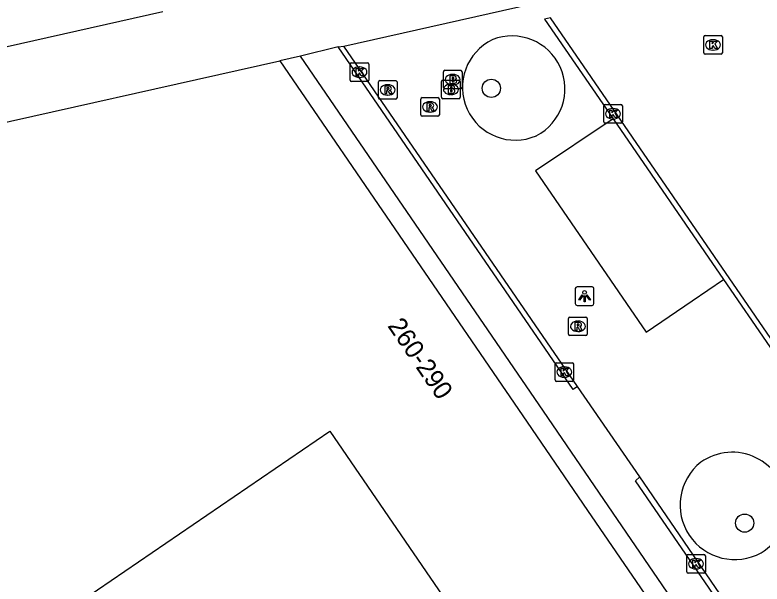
# Model space of a CAD drawing. Extents: x 155275 to 156263, y 382654 to 383635.
# Drawn here: x 155842.67 to 155882.78, y 383153.11 to 383183.7 of the extents above; entities that cross this region are included whole.
import ezdxf

# ---------------------------------------------------------------- set-up
doc = ezdxf.new("R2010")
doc.units = 0
for name, color, linetype in [('IMGEO_Boom', 7, 'Continuous'), ('IMGEO_Brandkraan', 7, 'Continuous'), ('IMGEO_Kolk', 7, 'Continuous'), ('IMGEO_Lichtpunt', 7, 'Continuous'), ('IMGEO_Pand', 7, 'Continuous'), ('IMGEO_Pand_nummerreeks', 7, 'Continuous'), ('IMGEO_Pand_overbouw', 7, 'Continuous'), ('IMGEO_Rijbaan_lokaal_gesloten', 7, 'Continuous'), ('IMGEO_Rioolput', 7, 'Continuous'), ('IMGEO_Voetpad_gesloten', 7, 'Continuous'), ('IMGEO_Voetpad_open', 7, 'Continuous')]:
    doc.layers.add(name, color=color, linetype=linetype)

msp = doc.modelspace()

# ---------------------------------------------------------------- linework, layer by layer
at = {"layer": 'IMGEO_Boom'}
for centre in [(155868.246, 383179.751), (155881.851, 383156.384)]:
    msp.add_circle(centre, 0.489, dxfattribs=at)
at = {"layer": 'IMGEO_Brandkraan'}
for p, q in [((155865.674, 383179.792), (155865.674, 383180.644)), ((155865.749, 383180.718), (155866.601, 383180.718)), ((155866.162, 383180.498), (155866.187, 383180.498)), ((155866.675, 383180.644), (155866.675, 383179.792)), ((155865.574, 383179.267), (155865.574, 383180.119)), ((155865.649, 383180.193), (155866.501, 383180.193)), ((155866.062, 383179.973), (155866.087, 383179.973)), ((155866.185, 383179.938), (155866.16, 383179.938)), ((155866.575, 383180.119), (155866.575, 383179.267)), ((155866.601, 383179.718), (155865.749, 383179.718)), ((155866.501, 383179.193), (155865.649, 383179.193)), ((155866.085, 383179.413), (155866.06, 383179.413))]:
    msp.add_line(p, q, dxfattribs=at)
for points in [[(155865.674, 383179.792), (155865.674, 383180.644)], [(155865.749, 383180.718), (155866.601, 383180.718)], [(155866.022, 383180.418), (155866.022, 383180.018), (155866.235, 383180.018)], [(155866.253, 383180.418), (155866.022, 383180.418)], [(155866.201, 383180.337), (155866.147, 383180.337), (155866.147, 383180.261)], [(155866.675, 383180.644), (155866.675, 383179.792)], [(155865.574, 383179.267), (155865.574, 383180.119)], [(155865.649, 383180.193), (155866.501, 383180.193)], [(155866.147, 383180.261), (155866.2, 383180.261)], [(155866.209, 383180.185), (155866.147, 383180.185), (155866.147, 383180.104)], [(155866.147, 383180.104), (155866.209, 383180.104)], [(155866.575, 383180.119), (155866.575, 383179.267)], [(155866.601, 383179.718), (155865.749, 383179.718)], [(155865.922, 383179.893), (155865.922, 383179.493), (155866.135, 383179.493)], [(155866.153, 383179.893), (155865.922, 383179.893)], [(155866.101, 383179.812), (155866.047, 383179.812), (155866.047, 383179.736)], [(155866.047, 383179.736), (155866.1, 383179.736)], [(155866.109, 383179.66), (155866.047, 383179.66), (155866.047, 383179.579)], [(155866.047, 383179.579), (155866.109, 383179.579)], [(155866.501, 383179.193), (155865.649, 383179.193)]]:
    msp.add_lwpolyline(points, dxfattribs=at)
for centre, radius, start, end in [((155865.751, 383180.642), 0.0765, 91.552, 178.448), ((155865.751, 383180.642), 0.0765, 91.552, 178.448), ((155866.202, 383180.299), 0.0379, 267.8285, 90.9355), ((155866.257, 383180.273), 0.145, 59.4692, 91.5367), ((155866.282, 383180.32), 0.0922, 285.5137, 58.1501), ((155866.599, 383180.642), 0.0765, 1.552, 88.448), ((155866.599, 383180.642), 0.0765, 1.552, 88.448), ((155865.651, 383180.117), 0.0765, 91.552, 178.448), ((155865.651, 383180.117), 0.0765, 91.552, 178.448), ((155866.21, 383180.144), 0.0404, 269.8759, 90.5077), ((155866.241, 383180.269), 0.251, 268.6676, 293.5347), ((155866.287, 383180.128), 0.105, 301.3115, 78.989), ((155866.499, 383180.117), 0.0765, 1.552, 88.448), ((155866.499, 383180.117), 0.0765, 1.552, 88.448), ((155865.751, 383179.794), 0.0765, 181.552, 268.448), ((155865.751, 383179.794), 0.0765, 181.552, 268.448), ((155866.102, 383179.774), 0.0379, 267.8285, 90.9355), ((155866.11, 383179.619), 0.0404, 269.8759, 90.5077), ((155866.157, 383179.748), 0.145, 59.4692, 91.5367), ((155866.182, 383179.795), 0.0922, 285.5137, 58.1501), ((155866.187, 383179.603), 0.105, 301.3115, 78.989), ((155866.599, 383179.794), 0.0765, 271.552, 358.448), ((155866.599, 383179.794), 0.0765, 271.552, 358.448), ((155865.651, 383179.269), 0.0765, 181.552, 268.448), ((155865.651, 383179.269), 0.0765, 181.552, 268.448), ((155866.141, 383179.744), 0.251, 268.6676, 293.5347), ((155866.499, 383179.269), 0.0765, 271.552, 358.448), ((155866.499, 383179.269), 0.0765, 271.552, 358.448)]:
    msp.add_arc(centre, radius, start, end, dxfattribs=at)
for centre, major_axis, ratio, start_param, end_param in [((155866.161, 383180.218), (-0.387, 0.002), 0.722429, 4.712389, 7.853982), ((155866.186, 383180.218), (-0.39, 0.002), 0.717154, 1.570796, 4.712389), ((155866.061, 383179.693), (-0.387, 0.002), 0.722429, 4.712389, 7.853982), ((155866.086, 383179.693), (-0.39, 0.002), 0.717154, 1.570796, 4.712389)]:
    msp.add_ellipse(centre, major_axis=major_axis, ratio=ratio, start_param=start_param, end_param=end_param, dxfattribs=at)
at = {"layer": 'IMGEO_Kolk'}
for p, q in [((155879.654, 383181.659), (155879.654, 383182.511)), ((155879.729, 383182.585), (155880.581, 383182.585)), ((155880.142, 383182.365), (155880.167, 383182.365)), ((155880.655, 383182.511), (155880.655, 383181.659)), ((155880.581, 383181.585), (155879.729, 383181.585)), ((155880.165, 383181.805), (155880.14, 383181.805)), ((155860.667, 383180.193), (155860.667, 383181.045)), ((155860.742, 383181.119), (155861.594, 383181.119)), ((155861.155, 383180.899), (155861.18, 383180.899)), ((155861.668, 383181.045), (155861.668, 383180.193)), ((155861.178, 383180.339), (155861.153, 383180.339)), ((155861.594, 383180.119), (155860.742, 383180.119)), ((155874.281, 383177.955), (155874.281, 383178.807)), ((155874.356, 383178.881), (155875.208, 383178.881)), ((155875.282, 383178.807), (155875.282, 383177.955)), ((155874.769, 383178.661), (155874.794, 383178.661)), ((155874.792, 383178.101), (155874.767, 383178.101)), ((155875.208, 383177.881), (155874.356, 383177.881)), ((155871.667, 383164.077), (155871.667, 383164.929)), ((155871.742, 383165.003), (155872.594, 383165.003)), ((155872.155, 383164.783), (155872.18, 383164.783)), ((155872.668, 383164.929), (155872.668, 383164.077)), ((155872.594, 383164.003), (155871.742, 383164.003)), ((155872.178, 383164.223), (155872.153, 383164.223)), ((155878.814, 383154.697), (155879.666, 383154.697)), ((155878.739, 383153.771), (155878.739, 383154.623)), ((155879.227, 383154.477), (155879.252, 383154.477)), ((155879.74, 383154.623), (155879.74, 383153.771)), ((155879.25, 383153.917), (155879.225, 383153.917)), ((155879.666, 383153.697), (155878.814, 383153.697))]:
    msp.add_line(p, q, dxfattribs=at)
for points in [[(155879.654, 383181.659), (155879.654, 383182.511)], [(155879.729, 383182.585), (155880.581, 383182.585)], [(155880.655, 383182.511), (155880.655, 383181.659)], [(155879.975, 383182.285), (155880.098, 383182.285), (155880.098, 383182.134), (155880.228, 383182.285), (155880.392, 383182.285), (155880.246, 383182.134), (155880.399, 383181.885), (155880.247, 383181.885), (155880.162, 383182.049), (155880.098, 383181.982), (155880.098, 383181.885), (155879.975, 383181.885), (155879.975, 383182.285)], [(155880.581, 383181.585), (155879.729, 383181.585)], [(155860.667, 383180.193), (155860.667, 383181.045)], [(155860.742, 383181.119), (155861.594, 383181.119)], [(155860.988, 383180.819), (155861.111, 383180.819), (155861.111, 383180.668), (155861.241, 383180.819), (155861.405, 383180.819), (155861.259, 383180.668), (155861.412, 383180.419), (155861.26, 383180.419), (155861.175, 383180.583), (155861.111, 383180.516), (155861.111, 383180.419), (155860.988, 383180.419), (155860.988, 383180.819)], [(155861.668, 383181.045), (155861.668, 383180.193)], [(155861.594, 383180.119), (155860.742, 383180.119)], [(155874.281, 383177.955), (155874.281, 383178.807)], [(155874.356, 383178.881), (155875.208, 383178.881)], [(155875.282, 383178.807), (155875.282, 383177.955)], [(155874.602, 383178.581), (155874.725, 383178.581), (155874.725, 383178.43), (155874.855, 383178.581), (155875.019, 383178.581), (155874.873, 383178.43), (155875.026, 383178.181), (155874.874, 383178.181), (155874.789, 383178.345), (155874.725, 383178.278), (155874.725, 383178.181), (155874.602, 383178.181), (155874.602, 383178.581)], [(155875.208, 383177.881), (155874.356, 383177.881)], [(155871.667, 383164.077), (155871.667, 383164.929)], [(155871.742, 383165.003), (155872.594, 383165.003)], [(155871.988, 383164.703), (155872.111, 383164.703), (155872.111, 383164.552), (155872.241, 383164.703), (155872.405, 383164.703), (155872.259, 383164.552), (155872.412, 383164.303), (155872.26, 383164.303), (155872.175, 383164.467), (155872.111, 383164.4), (155872.111, 383164.303), (155871.988, 383164.303), (155871.988, 383164.703)], [(155872.668, 383164.929), (155872.668, 383164.077)], [(155872.594, 383164.003), (155871.742, 383164.003)], [(155878.814, 383154.697), (155879.666, 383154.697)], [(155878.739, 383153.771), (155878.739, 383154.623)], [(155879.06, 383154.397), (155879.183, 383154.397), (155879.183, 383154.246), (155879.313, 383154.397), (155879.477, 383154.397), (155879.331, 383154.246), (155879.484, 383153.997), (155879.332, 383153.997), (155879.247, 383154.161), (155879.183, 383154.094), (155879.183, 383153.997), (155879.06, 383153.997), (155879.06, 383154.397)], [(155879.74, 383154.623), (155879.74, 383153.771)], [(155879.666, 383153.697), (155878.814, 383153.697)]]:
    msp.add_lwpolyline(points, dxfattribs=at)
for centre, start, end in [((155879.731, 383182.509), 91.552, 178.448), ((155879.731, 383182.509), 91.552, 178.448), ((155880.579, 383182.509), 1.552, 88.448), ((155880.579, 383182.509), 1.552, 88.448), ((155879.731, 383181.661), 181.552, 268.448), ((155879.731, 383181.661), 181.552, 268.448), ((155880.579, 383181.661), 271.552, 358.448), ((155880.579, 383181.661), 271.552, 358.448), ((155860.744, 383181.043), 91.552, 178.448), ((155860.744, 383181.043), 91.552, 178.448), ((155861.592, 383181.043), 1.552, 88.448), ((155861.592, 383181.043), 1.552, 88.448), ((155860.744, 383180.195), 181.552, 268.448), ((155860.744, 383180.195), 181.552, 268.448), ((155861.592, 383180.195), 271.552, 358.448), ((155861.592, 383180.195), 271.552, 358.448), ((155874.358, 383178.805), 91.552, 178.448), ((155874.358, 383178.805), 91.552, 178.448), ((155875.206, 383178.805), 1.552, 88.448), ((155875.206, 383178.805), 1.552, 88.448), ((155874.358, 383177.957), 181.552, 268.448), ((155874.358, 383177.957), 181.552, 268.448), ((155875.206, 383177.957), 271.552, 358.448), ((155875.206, 383177.957), 271.552, 358.448), ((155871.744, 383164.927), 91.552, 178.448), ((155871.744, 383164.927), 91.552, 178.448), ((155872.592, 383164.927), 1.552, 88.448), ((155872.592, 383164.927), 1.552, 88.448), ((155871.744, 383164.079), 181.552, 268.448), ((155871.744, 383164.079), 181.552, 268.448), ((155872.592, 383164.079), 271.552, 358.448), ((155872.592, 383164.079), 271.552, 358.448), ((155878.816, 383154.621), 91.552, 178.448), ((155878.816, 383154.621), 91.552, 178.448), ((155879.664, 383154.621), 1.552, 88.448), ((155879.664, 383154.621), 1.552, 88.448), ((155878.816, 383153.773), 181.552, 268.448), ((155878.816, 383153.773), 181.552, 268.448), ((155879.664, 383153.773), 271.552, 358.448), ((155879.664, 383153.773), 271.552, 358.448)]:
    msp.add_arc(centre, 0.0765, start, end, dxfattribs=at)
for centre, major_axis, ratio, start_param, end_param in [((155880.141, 383182.085), (-0.387, 0.002), 0.722429, 4.712389, 7.853982), ((155880.166, 383182.085), (-0.39, 0.002), 0.717154, 1.570796, 4.712389), ((155861.154, 383180.619), (-0.387, 0.002), 0.722429, 4.712389, 7.853982), ((155861.179, 383180.619), (-0.39, 0.002), 0.717154, 1.570796, 4.712389), ((155874.768, 383178.381), (-0.387, 0.002), 0.722429, 4.712389, 7.853982), ((155874.793, 383178.381), (-0.39, 0.002), 0.717154, 1.570796, 4.712389), ((155872.154, 383164.503), (-0.387, 0.002), 0.722429, 4.712389, 7.853982), ((155872.179, 383164.503), (-0.39, 0.002), 0.717154, 1.570796, 4.712389), ((155879.226, 383154.197), (-0.387, 0.002), 0.722429, 4.712389, 7.853982), ((155879.251, 383154.197), (-0.39, 0.002), 0.717154, 1.570796, 4.712389)]:
    msp.add_ellipse(centre, major_axis=major_axis, ratio=ratio, start_param=start_param, end_param=end_param, dxfattribs=at)
at = {"layer": 'IMGEO_Lichtpunt'}
for p, q in [((155872.757, 383168.985), (155872.757, 383168.178)), ((155872.757, 383168.985), (155872.757, 383168.178)), ((155873.659, 383169.08), (155872.851, 383169.08)), ((155873.659, 383169.08), (155872.851, 383169.08)), ((155873.753, 383168.178), (155873.753, 383168.985)), ((155873.753, 383168.178), (155873.753, 383168.985)), ((155872.851, 383168.084), (155873.659, 383168.084)), ((155872.851, 383168.084), (155873.659, 383168.084))]:
    msp.add_line(p, q, dxfattribs=at)
for points in [[(155873.131, 383168.649), (155873.17, 383168.621), (155872.982, 383168.359), (155872.944, 383168.386), (155873.131, 383168.649)], [(155873.233, 383168.601), (155873.28, 383168.601), (155873.28, 383168.279), (155873.233, 383168.279), (155873.233, 383168.601)], [(155873.343, 383168.621), (155873.381, 383168.648), (155873.568, 383168.386), (155873.529, 383168.358), (155873.343, 383168.621)]]:
    msp.add_lwpolyline(points, dxfattribs=at)
msp.add_circle((155873.256, 383168.783), 0.0994, dxfattribs=at)
for centre, start, end in [((155872.851, 383168.985), 90, 180), ((155872.851, 383168.985), 90, 180), ((155873.659, 383168.985), 0, 90), ((155873.659, 383168.985), 0, 90), ((155872.851, 383168.178), 180, 270), ((155872.851, 383168.178), 180, 270), ((155873.659, 383168.178), 270, 0), ((155873.659, 383168.178), 270, 360)]:
    msp.add_arc(centre, 0.0946, start, end, dxfattribs=at)
at = {"layer": 'IMGEO_Pand'}
for points in [[(155821.394, 383173.271), (155856.897, 383181.221)], [(155856.897, 383181.221), (155870.168, 383161.81), (155873.417, 383157.058), (155877.781, 383150.676), (155870.344, 383145.585)], [(155857.147, 383136.552), (155846.372, 383152.299), (155859.58, 383161.33), (155870.344, 383145.585)]]:
    msp.add_lwpolyline(points, dxfattribs=at)
at = {"layer": 'IMGEO_Pand_overbouw'}
msp.add_lwpolyline([(155858.008, 383181.485), (155856.897, 383181.221), (155870.168, 383161.81), (155873.417, 383157.058), (155877.781, 383150.676), (155878.659, 383151.254), (155874.289, 383157.65), (155871.046, 383162.398)], close=True, dxfattribs=at)
at = {"layer": 'IMGEO_Rijbaan_lokaal_gesloten'}
msp.add_lwpolyline([(155850.604, 383183.856), (155820.572, 383177.109)], dxfattribs=at)
at = {"layer": 'IMGEO_Rioolput'}
for p, q in [((155862.183, 383179.239), (155862.183, 383180.091)), ((155862.258, 383180.165), (155863.11, 383180.165)), ((155862.671, 383179.945), (155862.696, 383179.945)), ((155863.184, 383180.091), (155863.184, 383179.239)), ((155863.11, 383179.165), (155862.258, 383179.165)), ((155862.694, 383179.385), (155862.669, 383179.385)), ((155864.455, 383178.323), (155864.455, 383179.175)), ((155864.53, 383179.249), (155865.382, 383179.249)), ((155865.456, 383179.175), (155865.456, 383178.323)), ((155864.943, 383179.029), (155864.968, 383179.029)), ((155864.966, 383178.469), (155864.941, 383178.469)), ((155865.382, 383178.249), (155864.53, 383178.249)), ((155872.394, 383166.534), (155872.394, 383167.386)), ((155872.469, 383167.46), (155873.321, 383167.46)), ((155872.882, 383167.24), (155872.907, 383167.24)), ((155873.395, 383167.386), (155873.395, 383166.534)), ((155872.905, 383166.68), (155872.88, 383166.68)), ((155873.321, 383166.46), (155872.469, 383166.46))]:
    msp.add_line(p, q, dxfattribs=at)
for points in [[(155862.183, 383179.239), (155862.183, 383180.091)], [(155862.258, 383180.165), (155863.11, 383180.165)], [(155863.184, 383180.091), (155863.184, 383179.239)], [(155862.772, 383179.863), (155862.52, 383179.865), (155862.52, 383179.465)], [(155862.52, 383179.465), (155862.644, 383179.465), (155862.644, 383179.627), (155862.655, 383179.627)], [(155862.698, 383179.784), (155862.644, 383179.784), (155862.644, 383179.703)], [(155862.644, 383179.703), (155862.696, 383179.703)], [(155862.702, 383179.598), (155862.773, 383179.465), (155862.913, 383179.465), (155862.848, 383179.591)], [(155863.11, 383179.165), (155862.258, 383179.165)], [(155864.455, 383178.323), (155864.455, 383179.175)], [(155864.53, 383179.249), (155865.382, 383179.249)], [(155865.456, 383179.175), (155865.456, 383178.323)], [(155865.044, 383178.947), (155864.792, 383178.949), (155864.792, 383178.549)], [(155864.97, 383178.868), (155864.916, 383178.868), (155864.916, 383178.787)], [(155864.916, 383178.787), (155864.968, 383178.787)], [(155864.792, 383178.549), (155864.916, 383178.549), (155864.916, 383178.711), (155864.927, 383178.711)], [(155864.974, 383178.682), (155865.045, 383178.549), (155865.185, 383178.549), (155865.12, 383178.675)], [(155865.382, 383178.249), (155864.53, 383178.249)], [(155872.394, 383166.534), (155872.394, 383167.386)], [(155872.469, 383167.46), (155873.321, 383167.46)], [(155872.983, 383167.158), (155872.731, 383167.16), (155872.731, 383166.76)], [(155873.395, 383167.386), (155873.395, 383166.534)], [(155872.731, 383166.76), (155872.855, 383166.76), (155872.855, 383166.922), (155872.866, 383166.922)], [(155872.909, 383167.079), (155872.855, 383167.079), (155872.855, 383166.998)], [(155872.855, 383166.998), (155872.907, 383166.998)], [(155872.913, 383166.893), (155872.984, 383166.76), (155873.124, 383166.76), (155873.059, 383166.886)], [(155873.321, 383166.46), (155872.469, 383166.46)]]:
    msp.add_lwpolyline(points, dxfattribs=at)
for centre, radius, start, end in [((155862.26, 383180.089), 0.0765, 91.552, 178.448), ((155862.26, 383180.089), 0.0765, 91.552, 178.448), ((155863.108, 383180.089), 0.0765, 1.552, 88.448), ((155863.108, 383180.089), 0.0765, 1.552, 88.448), ((155862.654, 383179.574), 0.0533, 26.0293, 88.6989), ((155862.68, 383179.892), 0.19, 274.7715, 282.9687), ((155862.704, 383179.688), 0.0964, 77.0061, 93.1865), ((155862.718, 383179.745), 0.0378, 276.6634, 79.6772), ((155862.771, 383179.753), 0.109, 350.3612, 89.416), ((155862.769, 383179.753), 0.112, 277.5842, 350.9817), ((155862.753, 383179.538), 0.108, 29.5134, 73.7905), ((155862.26, 383179.241), 0.0765, 181.552, 268.448), ((155862.26, 383179.241), 0.0765, 181.552, 268.448), ((155863.108, 383179.241), 0.0765, 271.552, 358.448), ((155863.108, 383179.241), 0.0765, 271.552, 358.448), ((155864.532, 383179.173), 0.0765, 91.552, 178.448), ((155864.532, 383179.173), 0.0765, 91.552, 178.448), ((155865.38, 383179.173), 0.0765, 1.552, 88.448), ((155865.38, 383179.173), 0.0765, 1.552, 88.448), ((155864.952, 383178.976), 0.19, 274.7715, 282.9687), ((155864.976, 383178.772), 0.0964, 77.0061, 93.1865), ((155864.99, 383178.829), 0.0378, 276.6634, 79.6772), ((155865.043, 383178.837), 0.109, 350.3612, 89.416), ((155865.041, 383178.837), 0.112, 277.5842, 350.9817), ((155865.025, 383178.622), 0.108, 29.5134, 73.7905), ((155864.532, 383178.325), 0.0765, 181.552, 268.448), ((155864.532, 383178.325), 0.0765, 181.552, 268.448), ((155864.926, 383178.658), 0.0533, 26.0293, 88.6989), ((155865.38, 383178.325), 0.0765, 271.552, 358.448), ((155865.38, 383178.325), 0.0765, 271.552, 358.448), ((155872.471, 383167.384), 0.0765, 91.552, 178.448), ((155872.471, 383167.384), 0.0765, 91.552, 178.448), ((155872.982, 383167.048), 0.109, 350.3612, 89.416), ((155873.319, 383167.384), 0.0765, 1.552, 88.448), ((155873.319, 383167.384), 0.0765, 1.552, 88.448), ((155872.865, 383166.869), 0.0533, 26.0293, 88.6989), ((155872.891, 383167.187), 0.19, 274.7715, 282.9687), ((155872.915, 383166.983), 0.0964, 77.0061, 93.1865), ((155872.929, 383167.04), 0.0378, 276.6634, 79.6772), ((155872.98, 383167.048), 0.112, 277.5842, 350.9817), ((155872.964, 383166.833), 0.108, 29.5134, 73.7905), ((155872.471, 383166.536), 0.0765, 181.552, 268.448), ((155872.471, 383166.536), 0.0765, 181.552, 268.448), ((155873.319, 383166.536), 0.0765, 271.552, 358.448), ((155873.319, 383166.536), 0.0765, 271.552, 358.448)]:
    msp.add_arc(centre, radius, start, end, dxfattribs=at)
for centre, major_axis, ratio, start_param, end_param in [((155862.67, 383179.665), (-0.387, 0.002), 0.722429, 4.712389, 7.853982), ((155862.695, 383179.665), (-0.39, 0.002), 0.717154, 1.570796, 4.712389), ((155864.942, 383178.749), (-0.387, 0.002), 0.722429, 4.712389, 7.853982), ((155864.967, 383178.749), (-0.39, 0.002), 0.717154, 1.570796, 4.712389), ((155872.881, 383166.96), (-0.387, 0.002), 0.722429, 4.712389, 7.853982), ((155872.906, 383166.96), (-0.39, 0.002), 0.717154, 1.570796, 4.712389)]:
    msp.add_ellipse(centre, major_axis=major_axis, ratio=ratio, start_param=start_param, end_param=end_param, dxfattribs=at)
at = {"layer": 'IMGEO_Voetpad_gesloten'}
for points in [[(155902.448, 383191.426), (155931.963, 383148.284), (155863.219, 383130.024), (155859.907, 383134.822), (155882.014, 383149.858), (155875.989, 383158.653), (155876.216, 383158.871)], [(155902.172, 383191.367), (155931.5, 383148.452), (155863.327, 383130.346), (155860.338, 383134.727), (155882.417, 383149.798), (155876.216, 383158.871)], [(155899.543, 383142.071), (155899.849, 383142.147), (155871.428, 383183.534), (155871.109, 383183.464), (155874.788, 383178.108)], [(155860.029, 383181.978), (155860.322, 383182.022)], [(155872.869, 383163.723), (155872.638, 383163.557), (155860.029, 383181.978)], [(155872.869, 383163.723), (155860.322, 383182.022)], [(155874.788, 383178.108), (155880.716, 383169.479)], [(155880.716, 383169.479), (155888.175, 383158.621)]]:
    msp.add_lwpolyline(points, dxfattribs=at)
at = {"layer": 'IMGEO_Voetpad_open'}
for points in [[(155860.322, 383182.022), (155885.329, 383187.66)], [(155860.029, 383181.978), (155858.008, 383181.485), (155856.897, 383181.221)], [(155874.788, 383178.108), (155870.622, 383175.31), (155876.566, 383166.646), (155879.028, 383168.327), (155880.716, 383169.479)], [(155876.216, 383158.871), (155872.869, 383163.723)]]:
    msp.add_lwpolyline(points, dxfattribs=at)
for centre, radius, start, end in [((155869.532, 383179.802), 2.837, 115.2849, 293.5077), ((155869.359, 383179.724), 2.84, 297.3259, 111.4667), ((155881.18, 383157.265), 2.927, 302.1855, 125.1512), ((155881.321, 383157.359), 2.936, 128.4475, 298.8892)]:
    msp.add_arc(centre, radius, start, end, dxfattribs=at)

# ---------------------------------------------------------------- texts
at = {"layer": 'IMGEO_Pand_nummerreeks'}
msp.add_text('260-290', height=1, rotation=304.4059, dxfattribs=at).set_placement((155862.644, 383166.984))

doc.saveas('drawing.dxf')
